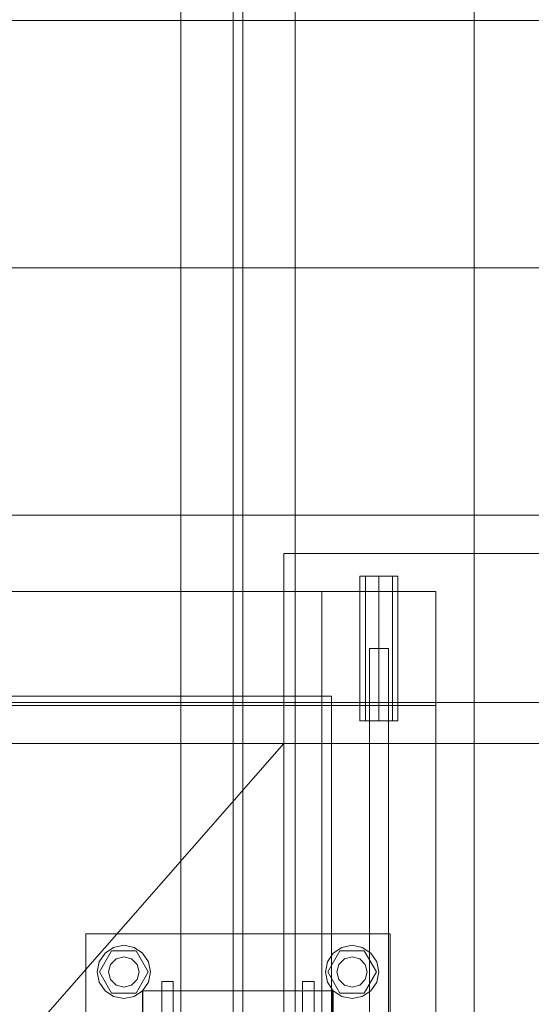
# Model space of a CAD drawing. Header units: millimetres. Extents: x -2233 to 61924, y -68080 to 6847.
# Tile 427 of 656: x 6711 to 6980, y -18387 to -17870. Entities that reach past the tile are written whole.
import ezdxf

# ---------------------------------------------------------------- set-up
doc = ezdxf.new("R2010")
doc.units = ezdxf.units.MM
for name, color, linetype, lineweight in [('COTAS_O', 1, 'Continuous', 0), ('COTAS_P', 1, 'Continuous', 0), ('superior_C01', 7, 'Continuous', 0), ('superior_dosificador', 7, 'Continuous', 0)]:
    doc.layers.add(name, color=color, linetype=linetype, lineweight=lineweight)
doc.dimstyles.new('R19_100', dxfattribs={"dimtxt": 250, "dimasz": 150, "dimexe": 150, "dimexo": 80, "dimgap": 100, "dimtad": 1, "dimtih": 1, "dimtoh": 1, "dimdsep": 46, "dimcen": 0.09, "dimadec": 0, "dimazin": 0, "dimtfac": 1, "dimtdec": 4, "dimtofl": 0, "dimtmove": 0, "dimatfit": 3, "dimfxl": 1, "dimtolj": 1, "dimtzin": 0, "dimarcsym": 0})

# ---------------------------------------------------------------- blocks, each defined once
blk = doc.blocks.new('DIM_R27_38')
at = {"layer": 'COTAS_P'}
for p, q in [((5250, -17250), (5400, -17205)), ((6950, -17250), (6800, -17205)), ((5250, -18150), (5250, -17250)), ((6950, -17250), (5250, -17250)), ((5250, -17250), (5400, -17295)), ((6950, -17250), (6800, -17295)), ((6950, -18150), (6950, -17250))]:
    blk.add_line(p, q, dxfattribs=at)
blk.add_text('1700 P', height=250, rotation=180, dxfattribs=at).set_placement((6100, -17350))
blk = doc.blocks.new('DIM_R27_39')
at = {"layer": 'COTAS_O'}
for p, q in [((6950, -18150), (7650, -18150)), ((7650, -18150), (7605, -18300)), ((7650, -18150), (7650, -19850)), ((7650, -18150), (7695, -18300)), ((7650, -19850), (7605, -19700)), ((7650, -19850), (7695, -19700)), ((6950, -19850), (7650, -19850))]:
    blk.add_line(p, q, dxfattribs=at)
blk.add_text('1700 O', height=250, rotation=-90, dxfattribs=at).set_placement((7750, -19000))

msp = doc.modelspace()

# ---------------------------------------------------------------- linework, layer by layer
at = {"layer": 'superior_C01'}
for p, q in [((6795.877, -17570), (6795.877, -18430)), ((6823.377, -17570), (6823.377, -18430)), ((6828.377, -18430), (6828.377, -17570)), ((6855.877, -18430), (6855.877, -17570)), ((6641.182, -17870), (7585.341, -17870)), ((7586.949, -17870), (6642.79, -17870)), ((6641.182, -18000), (7585.341, -18000)), ((7586.949, -18000), (6642.79, -18000)), ((6641.182, -18130), (7585.341, -18130)), ((7586.949, -18130), (6642.79, -18130)), ((7566.897, -18228.298), (6622.738, -18228.298)), ((6624.345, -18228.298), (7568.505, -18228.298)), ((10242.208, -18250), (1103.221, -18250)), ((1104.577, -18250), (10243.564, -18250)), ((6745.877, -18510), (6745.877, -18350)), ((6745.877, -18350), (6905.877, -18350)), ((6905.877, -18350), (6905.877, -18510)), ((6752.943, -18364.642), (6755.977, -18360.101)), ((6753.077, -18370), (6759.477, -18358.915)), ((6755.977, -18360.101), (6760.519, -18357.066)), ((6759.477, -18358.915), (6772.277, -18358.915)), ((6760.519, -18357.066), (6765.877, -18356)), ((6765.877, -18356), (6771.234, -18357.066)), ((6771.234, -18357.066), (6775.776, -18360.101)), ((6772.277, -18358.915), (6778.677, -18370)), ((6775.776, -18360.101), (6778.811, -18364.642)), ((6872.943, -18364.642), (6875.977, -18360.101)), ((6873.077, -18370), (6879.477, -18358.915)), ((6875.977, -18360.101), (6880.519, -18357.066)), ((6879.477, -18358.915), (6892.277, -18358.915)), ((6880.519, -18357.066), (6885.877, -18356)), ((6885.877, -18356), (6891.234, -18357.066)), ((6891.234, -18357.066), (6895.776, -18360.101)), ((6892.277, -18358.915), (6898.677, -18370)), ((6895.776, -18360.101), (6898.811, -18364.642)), ((6751.877, -18370), (6752.943, -18364.642)), ((6757.877, -18370), (6758.949, -18366)), ((6758.949, -18366), (6761.877, -18363.072)), ((6761.877, -18363.072), (6765.877, -18362)), ((6765.877, -18362), (6769.877, -18363.072)), ((6769.877, -18363.072), (6772.805, -18366)), ((6772.805, -18366), (6773.877, -18370)), ((6778.811, -18364.642), (6779.877, -18370)), ((6871.877, -18370), (6872.943, -18364.642)), ((6877.877, -18370), (6878.949, -18366)), ((6878.949, -18366), (6881.877, -18363.072)), ((6881.877, -18363.072), (6885.877, -18362)), ((6885.877, -18362), (6889.877, -18363.072)), ((6889.877, -18363.072), (6892.805, -18366)), ((6892.805, -18366), (6893.877, -18370)), ((6898.811, -18364.642), (6899.877, -18370)), ((6752.943, -18375.358), (6751.877, -18370)), ((6759.477, -18381.085), (6753.077, -18370)), ((6758.949, -18374), (6757.877, -18370)), ((6778.677, -18370), (6772.277, -18381.085)), ((6773.877, -18370), (6772.805, -18374)), ((6779.877, -18370), (6778.811, -18375.358)), ((6872.943, -18375.358), (6871.877, -18370)), ((6879.477, -18381.085), (6873.077, -18370)), ((6878.949, -18374), (6877.877, -18370)), ((6898.677, -18370), (6892.277, -18381.085)), ((6893.877, -18370), (6892.805, -18374)), ((6899.877, -18370), (6898.811, -18375.358)), ((6755.977, -18379.899), (6752.943, -18375.358)), ((6761.877, -18376.928), (6758.949, -18374)), ((6772.805, -18374), (6769.877, -18376.928)), ((6778.811, -18375.358), (6775.776, -18379.899)), ((6785.877, -18430), (6785.877, -18375)), ((6785.877, -18375), (6791.877, -18375)), ((6791.877, -18430), (6791.877, -18375)), ((6859.877, -18430), (6859.877, -18375)), ((6859.877, -18375), (6865.877, -18375)), ((6865.877, -18430), (6865.877, -18375)), ((6875.977, -18379.899), (6872.943, -18375.358)), ((6881.877, -18376.928), (6878.949, -18374)), ((6892.805, -18374), (6889.877, -18376.928)), ((6898.811, -18375.358), (6895.776, -18379.899)), ((6760.519, -18382.934), (6755.977, -18379.899)), ((6772.277, -18381.085), (6759.477, -18381.085)), ((6765.877, -18378), (6761.877, -18376.928)), ((6769.877, -18376.928), (6765.877, -18378)), ((6775.776, -18379.899), (6771.234, -18382.934)), ((6775.607, -18480), (6775.607, -18380)), ((6775.607, -18380), (6875.607, -18380)), ((6775.877, -18480), (6775.877, -18380)), ((6775.877, -18380), (6875.877, -18380)), ((6875.607, -18380), (6875.607, -18480)), ((6875.877, -18380), (6875.877, -18480)), ((6880.519, -18382.934), (6875.977, -18379.899)), ((6892.277, -18381.085), (6879.477, -18381.085)), ((6885.877, -18378), (6881.877, -18376.928)), ((6889.877, -18376.928), (6885.877, -18378)), ((6895.776, -18379.899), (6891.234, -18382.934)), ((6765.877, -18384), (6760.519, -18382.934)), ((6771.234, -18382.934), (6765.877, -18384)), ((6885.877, -18384), (6880.519, -18382.934)), ((6891.234, -18382.934), (6885.877, -18384))]:
    msp.add_line(p, q, dxfattribs=at)
at = {"layer": 'superior_dosificador'}
for p, q in [((6850, -19850), (6850, -18150)), ((6850, -18150), (6950, -18150)), ((6950, -18150), (6950, -19850)), ((6892.929, -18162), (6890, -18162)), ((6890, -18238), (6890, -18162)), ((6892.929, -18162), (6900, -18162)), ((6892.929, -18162), (6892.929, -18238)), ((6900, -18162), (6907.071, -18162)), ((6900, -18162), (6900, -18238)), ((6907.071, -18162), (6910, -18162)), ((6907.071, -18162), (6907.071, -18238)), ((6910, -18162), (6910, -18238)), ((6870, -18170), (5330, -18170)), ((6930, -18170), (6870, -18170)), ((6870, -18170), (6870, -18230)), ((6930, -18230), (6930, -18170)), ((6895, -19200), (6895, -18200)), ((6905, -18200), (6895, -18200)), ((6905, -19200), (6905, -18200)), ((6875, -18225), (5325, -18225)), ((6875, -18250), (6875, -18225)), ((5330, -18230), (6870, -18230)), ((6870, -18230), (6930, -18230)), ((6870, -18230), (6870, -19770)), ((6930, -19770), (6930, -18230)), ((6890, -18238), (6892.929, -18238)), ((6892.929, -18238), (6900, -18238)), ((6900, -18238), (6907.071, -18238)), ((6907.071, -18238), (6910, -18238)), ((5325, -18250), (6875, -18250)), ((5350, -18250), (6850, -18250)), ((6850, -18250), (6350, -18820)), ((6850, -18250), (6850, -19750)), ((6875, -18250), (6850, -18250)), ((6875, -19750), (6875, -18250))]:
    msp.add_line(p, q, dxfattribs=at)

# ---------------------------------------------------------------- dimensions: what is measured, and where the dimension line sits
at = {"layer": 'COTAS_O'}
dim = msp.add_aligned_dim(p1=(6950, -18150), p2=(6950, -19850), distance=700, text='<> O', dimstyle='R19_100', dxfattribs=at)
dim.commit()
dim.dimension.update_dxf_attribs({"geometry": 'DIM_R27_39', "text_midpoint": (7650, -19000)})
at = {"layer": 'COTAS_P'}
dim = msp.add_aligned_dim(p1=(6950, -18150), p2=(5250, -18150), distance=-900, text='<> P', dimstyle='R19_100', dxfattribs=at)
dim.commit()
dim.dimension.update_dxf_attribs({"geometry": 'DIM_R27_38', "text_midpoint": (6100, -17250)})

doc.saveas('drawing.dxf')
